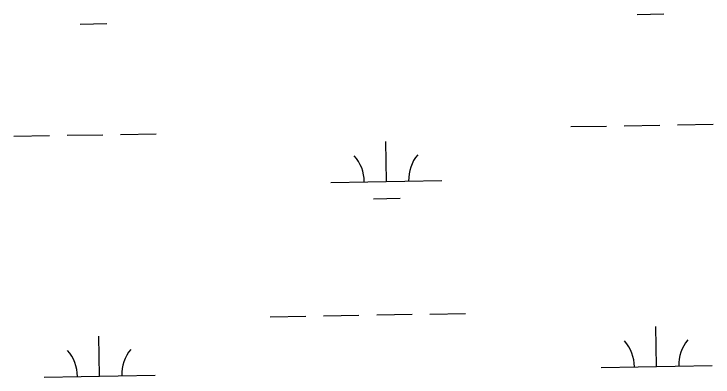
# Model space of a CAD drawing. Extents: x 3887375 to 3925618, y 296674 to 322633.
# Drawn here: x 3913855 to 3914485, y 306715 to 307042 of the extents above; entities that cross this region are included whole.
import ezdxf

# ---------------------------------------------------------------- set-up
doc = ezdxf.new("R2010")
doc.units = 0
doc.layers.add('V-WETL-SWMP', color=7, linetype='Continuous')

msp = doc.modelspace()

# ---------------------------------------------------------------- linework, layer by layer
at = {"layer": 'V-WETL-SWMP'}
for p, q in [((3914416.8, 307041.82), (3914440.8, 307042.23)), ((3913914.97, 307033.2), (3913938.97, 307033.62)), ((3914357.12, 306940.78), (3914389.12, 306941.33)), ((3914405.11, 306941.6), (3914437.11, 306942.15)), ((3914453.11, 306942.43), (3914485.1, 306942.97)), ((3913951.27, 306933.81), (3913983.27, 306934.36)), ((3913855.29, 306932.16), (3913887.28, 306932.71)), ((3913903.28, 306932.99), (3913935.28, 306933.54)), ((3914190.88, 306891.49), (3914190.26, 306927.48)), ((3914140.89, 306890.63), (3914240.87, 306892.35)), ((3914179.15, 306875.85), (3914203.14, 306876.26)), ((3914134.1, 306770.42), (3914166.1, 306770.97)), ((3914182.1, 306771.25), (3914214.09, 306771.8)), ((3914230.09, 306772.07), (3914262.09, 306772.62)), ((3914086.11, 306769.6), (3914118.11, 306770.15)), ((3914434.25, 306724.83), (3914433.63, 306760.82)), ((3913932.41, 306716.21), (3913931.8, 306752.21)), ((3914384.25, 306723.97), (3914484.24, 306725.68)), ((3913882.42, 306715.35), (3913982.41, 306717.07))]:
    msp.add_line(p, q, dxfattribs=at)
for centre, start, end in [((3914246.11, 306892.91), 140.21154, 181.75519), ((3914135.64, 306891.01), 0.21154, 41.7552), ((3914379, 306724.35), 0.21154, 41.7552), ((3914489.47, 306726.25), 140.21154, 181.75519), ((3913877.17, 306715.74), 0.21154, 41.7552), ((3913987.64, 306717.64), 140.21154, 181.75519)]:
    msp.add_arc(centre, 35.25, start, end, dxfattribs=at)

doc.saveas('drawing.dxf')
